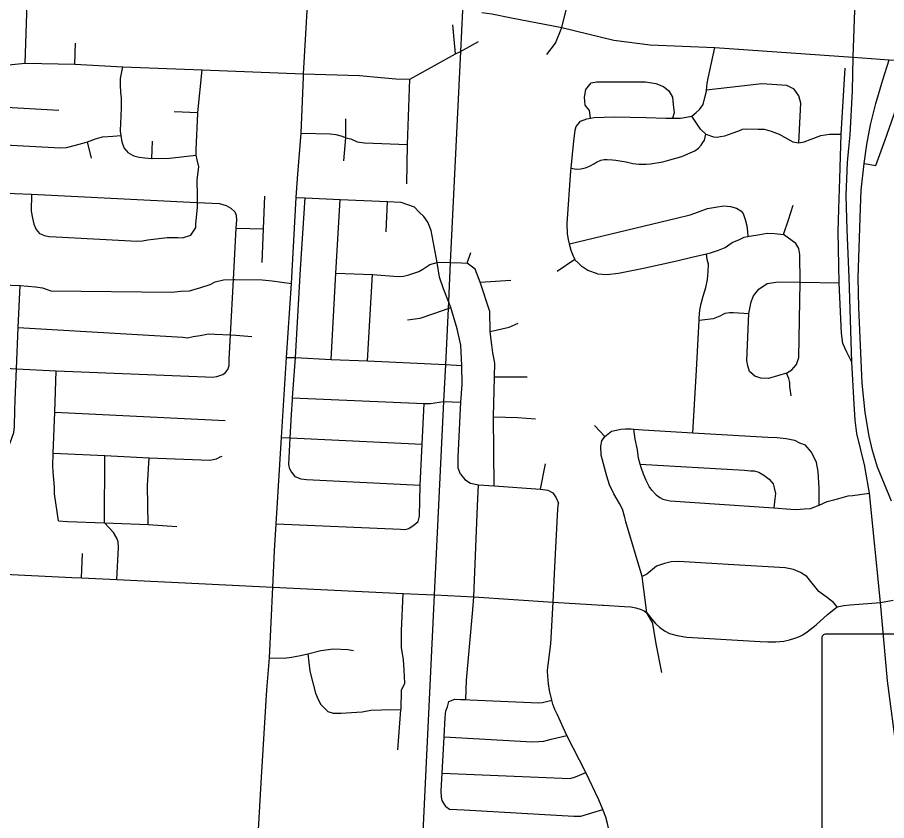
# Model space of a CAD drawing. Extents: x 1755200 to 1902939, y 644115 to 788070.
# Drawn here: x 1812277 to 1819343, y 741622 to 748147 of the extents above; entities that cross this region are included whole.
import ezdxf

# ---------------------------------------------------------------- set-up
doc = ezdxf.new("R2010")
doc.units = 0
for name, color, linetype in [('GM_X_City_Street', 7, 'Continuous'), ('GM_X_Interchange_Ramps', 7, 'Continuous'), ('GM_X_State_Route', 7, 'Continuous'), ('GM_X_State_Shield', 7, 'Continuous'), ('GM_X_Township', 7, 'Continuous')]:
    doc.layers.add(name, color=color, linetype=linetype)

msp = doc.modelspace()

# ---------------------------------------------------------------- linework, layer by layer
at = {"layer": 'GM_X_City_Street'}
for points in [[(1812339.1, 747775.5), (1812358.6, 748343.5), (1812374.3, 749111.5), (1812350.7, 749274.1), (1812360.7, 749306.2), (1812370.8, 749360.3), (1812398.8, 749406.3), (1812412.8, 749448.4), (1812420.8, 749476.5), (1812428.9, 749576.6), (1812433.3, 749744.9)], [(1819071.1, 747825.4), (1819084.9, 748205.8), (1819082.9, 748403.8), (1819081.3, 748728.9), (1819077.7, 748838.3), (1819064.9, 748952.2), (1819063.1, 748974.1), (1819041.6, 749156.9), (1819004, 749399.3), (1819003.7, 749401.2)], [(1814602.6, 747665.2), (1814603.7, 747690.1), (1814634.4, 748246), (1814647.3, 748569.2)], [(1816701.3, 748065.8), (1816814.1, 748519.5)], [(1810225, 748379.3), (1810736.7, 748112.4), (1811054, 747947.8), (1811230.8, 747796.2), (1811269.9, 747786.4), (1811342.7, 747776.1), (1811738.1, 747756.8), (1812015.9, 747743.4), (1812339.1, 747775.5), (1812745, 747768.6), (1813133.8, 747744.7), (1813778.4, 747720.8), (1814603.7, 747690.1), (1815057.3, 747676.5), (1815234.6, 747659.4), (1815353.9, 747649.2), (1815466.5, 747645.8), (1815545, 747690.1), (1815839, 747851), (1815879.3, 747871.6), (1816026.2, 747951.7)], [(1816051.3, 748186.7), (1816132.3, 748176.7), (1816293.2, 748144.5), (1816701.3, 748065.8), (1817126.5, 747961), (1817420.9, 747923.7), (1817947, 747902.2), (1819071.1, 747825.4)], [(1815839, 747851), (1815816.2, 748087.2)], [(1816579.9, 747846.3), (1816652.2, 747938.3), (1816701.3, 748065.8)], [(1812745, 747768.6), (1812750.5, 747938.9)], [(1817873, 747198.6), (1817830.6, 747240.1), (1817808.3, 747271.9), (1817759.6, 747345.5), (1817793.2, 747373.9), (1817822.8, 747400.3), (1817850.3, 747440.7), (1817865.7, 747497), (1817879.1, 747549.2), (1817879.7, 747556.1), (1817884.4, 747609.4), (1817891.9, 747653.5), (1817947, 747902.2)], [(1819036.3, 747085), (1819046.4, 747193.8), (1819064.6, 747550.7), (1819071.1, 747825.4)], [(1819071.1, 747825.4), (1819362.1, 747802.6), (1819520, 747796.9)], [(1813183.9, 747043.7), (1813146, 747087.7), (1813130.1, 747133.8), (1813119.6, 747187.1), (1813114.2, 747224), (1813118.2, 747290.1), (1813120.3, 747344.2), (1813122.3, 747414.3), (1813124.4, 747490.5), (1813118.4, 747540.6), (1813116.5, 747596.6), (1813116.5, 747650.7), (1813133.8, 747744.7)], [(1813739.1, 746828.9), (1813753.2, 746933.1), (1813737.3, 746991.2), (1813731.3, 747027.3), (1813729.3, 747073.3), (1813743.5, 747367.8), (1813744.1, 747375.5), (1813778.4, 747720.8)], [(1818953.7, 746132), (1818947.4, 746406.2), (1818955.1, 746592.7), (1818962.7, 746836.2), (1818974.1, 747197.6), (1819004.5, 747736)], [(1814558, 746873.4), (1814583.2, 747207.6), (1814602.6, 747665.2)], [(1815445.2, 746954.5), (1815447.7, 747115.5), (1815466.5, 747645.8)], [(1816934.9, 747328.5), (1816928.6, 747390.1), (1816891.9, 747433.1), (1816885.8, 747500.4), (1816898, 747561.7), (1816940.9, 747616.9)], [(1816940.9, 747616.9), (1816983.8, 747623), (1817382.1, 747623), (1817467.9, 747610.7), (1817529.1, 747586.2), (1817572, 747549.5), (1817602.7, 747500.4), (1817608.8, 747439.2), (1817614.9, 747371.7), (1817602.6, 747328.9)], [(1818627.8, 747129.1), (1818645, 747450.6), (1818629.7, 747509.6), (1818589.8, 747564.8), (1818530.8, 747595.2), (1818327.3, 747608.5), (1817879.7, 747556.1)], [(1811993.5, 747429.5), (1812614.9, 747392.6)], [(1813551.8, 747382), (1813744.1, 747375.5)], [(1814946.4, 747170.1), (1814945.7, 747324.5)], [(1816853.7, 747304.7), (1816907, 747323.5), (1816934.9, 747328.5), (1816966.6, 747334.3), (1817129.2, 747339.7), (1817389.4, 747334.3), (1817546.7, 747328.9), (1817602.6, 747328.9), (1817665.9, 747328.9), (1817759.6, 747345.5)], [(1816991.2, 746064.4), (1816915, 746091.6), (1816864.8, 746123), (1816838.5, 746150.7), (1816812.3, 746174.5), (1816809.1, 746181.9), (1816795.9, 746212.3), (1816779.5, 746254.2), (1816767.1, 746294.1), (1816764.5, 746306.4), (1816756.5, 746344.1), (1816748.1, 746388), (1816745.2, 746474.1), (1816776.4, 746901.2), (1816778.5, 746923.2), (1816799.6, 747143.8), (1816806.9, 747208), (1816810.7, 747230.1), (1816820.3, 747260.3), (1816836.1, 747280.5), (1816853.7, 747304.7)], [(1811971.6, 747122.6), (1812628.6, 747088.1), (1812676.6, 747090), (1812750.5, 747110), (1812838.4, 747134), (1812846.7, 747137.2), (1812912.4, 747162), (1812968.3, 747178), (1813054.2, 747182), (1813119.6, 747187.1)], [(1814583.2, 747207.6), (1814818.5, 747200.7), (1814864.6, 747195.6), (1814915.7, 747182), (1814946.4, 747170.1), (1814988.8, 747159.5), (1815040.2, 747135.9), (1815099.9, 747127.4), (1815447.7, 747115.5)], [(1816778.5, 746923.2), (1816818.2, 746913.7), (1816858, 746918.2), (1816893.9, 746924.6), (1816927.6, 746939), (1816967.3, 746959.5), (1816983.2, 746971.7), (1817018.9, 746986.2), (1817046.8, 746992.5), (1817070.8, 746992.8), (1817114.7, 746991.3), (1817140.7, 746987.6), (1817226.7, 746972.6), (1817280.7, 746959.2), (1817328.7, 746955.8), (1817388.6, 746954.5), (1817422.5, 746956.9), (1817524.1, 746974.1), (1817579.8, 746990.8), (1817677.3, 747018), (1817744.9, 747046.8), (1817782.6, 747063.3), (1817814.3, 747085.7), (1817836, 747108), (1817847.7, 747132.2), (1817863.5, 747150.4), (1817873, 747198.6)], [(1817873, 747198.6), (1817935.1, 747177.3), (1817965.1, 747173.6), (1817991, 747180), (1818028.8, 747186.4), (1818086.5, 747207.1), (1818142.1, 747225.8), (1818172, 747238.2), (1818201.8, 747242.6), (1818298.7, 747239.5), (1818346.3, 747239.5), (1818405.3, 747222.4), (1818468, 747197.6), (1818580.3, 747136.8), (1818627.8, 747129.1), (1818671.6, 747136.8), (1818730.6, 747157.7), (1818808.6, 747188.1), (1818877, 747197.6), (1818974.1, 747197.6)], [(1812878.3, 747003.8), (1812846.7, 747137.2)], [(1813369.5, 747001.9), (1813375.8, 747141.7)], [(1814931.4, 746981.2), (1814946.4, 747170.1)], [(1813183.9, 747043.7), (1813223.9, 747023.6), (1813265.8, 747011.5), (1813313.8, 747007.5), (1813369.5, 747001.9), (1813373.7, 747001.5), (1813513.5, 747003.4), (1813731.3, 747027.3)], [(1819164.7, 744500.9), (1819101.5, 744766.4), (1819088.2, 744874.9), (1819078.7, 745008), (1819059.6, 745347), (1819038.8, 746033.4), (1819022.3, 746422.2), (1819014, 746701.1), (1819025.4, 746967.4), (1819036.3, 747085)], [(1815442.6, 746794.9), (1815445.2, 746954.5)], [(1813685.9, 746379.3), (1813720.4, 746427.3), (1813728.5, 746441.3), (1813728.8, 746467.3), (1813740, 746605.8), (1813740.3, 746643.7), (1813740.8, 746696.1), (1813739.1, 746828.9)], [(1814368.3, 743812.4), (1814379.9, 744032.9), (1814424.9, 744733.3), (1814464.5, 745385.1), (1814504.1, 745986.4), (1814542.3, 746684.1), (1814552.5, 746801.7), (1814558, 746873.4)], [(1812053.9, 746696.8), (1812094.1, 746716.6), (1812154.2, 746722.1), (1812252.4, 746717.4), (1812392.7, 746710.4), (1813736.3, 746644), (1813740.3, 746643.7), (1813920.6, 746634.5), (1813974.5, 746618.1), (1814012.4, 746597.7)], [(1812392.7, 746710.4), (1812389.4, 746573.8), (1812398.9, 746517.5), (1812410.5, 746467.2), (1812430.1, 746425), (1812457.9, 746390.6), (1812497.8, 746374.2), (1812531.8, 746366), (1812591.9, 746365.5), (1813250.7, 746328.4), (1813292.8, 746332.1), (1813337, 746339.8), (1813495.4, 746358.7), (1813581.5, 746358.1), (1813619.6, 746355.8), (1813685.9, 746379.3)], [(1814267, 746156.2), (1814277.4, 746429.1), (1814289.7, 746696)], [(1814542.3, 746684.1), (1814617.3, 746680.7), (1814902.1, 746668.7), (1815285.6, 746652.8), (1815393.4, 746647.4), (1815501.1, 746607)], [(1814513.5, 745039.3), (1814514.6, 745057.2), (1814536.5, 745385.1), (1814577.9, 746102.6), (1814617.3, 746680.7)], [(1814828.2, 745368.9), (1814866.3, 746068.5), (1814902.1, 746668.7)], [(1815275.5, 746406.1), (1815285.6, 746652.8)], [(1816764.5, 746306.4), (1817634.9, 746516.7), (1817744.5, 746542), (1817814, 746568.9), (1817887.6, 746593.8), (1817951.4, 746604.6), (1818019.1, 746615.4), (1818073.1, 746612.1), (1818123.1, 746596.6), (1818157.3, 746575), (1818175.5, 746553.2), (1818194, 746505.3), (1818206.6, 746453.4), (1818211.1, 746405.4), (1818215.5, 746367.2)], [(1818544.7, 746503), (1818583.8, 746622.3)], [(1813946.5, 745247.2), (1813968.6, 745263.1), (1813988.9, 745287), (1813999.2, 745319), (1813999.6, 745367.2), (1814010.2, 745567.8), (1814034, 746017.6), (1814056, 746434.9), (1814059.6, 746503), (1814058, 746537.2), (1814048.2, 746565.3), (1814012.4, 746597.7)], [(1815879.7, 744436.5), (1815861.2, 744485.6), (1815861.2, 744573.7), (1815881.6, 745022.4), (1815893.1, 745166.1), (1815889.3, 745319.4), (1815881.6, 745484.2), (1815851, 745616.4), (1815822.2, 745717.9), (1815799.2, 745790.7), (1815780.7, 745837.9), (1815739.8, 745942.1), (1815708.5, 746037.2), (1815688.3, 746157.1), (1815641.2, 746415.7), (1815614.2, 746483.1), (1815580.6, 746530.2), (1815544.2, 746563.9), (1815501.1, 746607)], [(1818505.7, 746383.6), (1818544.7, 746503)], [(1814056, 746434.9), (1814277.4, 746429.1)], [(1816991.2, 746064.4), (1817067.1, 746057.3), (1817162.8, 746068.4), (1817366, 746108.9), (1817636.8, 746170.2), (1817760.2, 746199.7), (1817878, 746227.6), (1817911.5, 746235.5), (1817977.2, 746256.4), (1818030.8, 746279), (1818088.3, 746319.8), (1818147.9, 746342.5), (1818183.6, 746360.9), (1818215.5, 746367.2), (1818227.4, 746369.5), (1818313.1, 746382.5), (1818371.9, 746394.8), (1818432.1, 746390.3), (1818505.7, 746383.6)], [(1818528, 745257.5), (1818572.6, 745284.2), (1818610.5, 745326.6), (1818628.4, 745384.6), (1818639.5, 745995.6), (1818637.3, 746220.9), (1818628.4, 746269.9), (1818603.8, 746310.1), (1818505.7, 746383.6)], [(1815932.2, 746151.7), (1815963.3, 746236.5)], [(1817767.7, 744772.9), (1817796.3, 745280.7), (1817818.5, 745687.8), (1817819.6, 745707.7), (1817824.9, 745767.8), (1817834.3, 745822), (1817851.5, 745882.3), (1817872.7, 745952.6), (1817886, 746016.9), (1817893.2, 746083.1), (1817894.6, 746143.2), (1817884.2, 746181.2), (1817878, 746227.6)], [(1814866.3, 746068.5), (1815164.7, 746058.3), (1815371, 746042.9), (1815415.4, 746044.6), (1815459.7, 746054.9), (1815500.6, 746068.5), (1815541.5, 746083.8), (1815572.2, 746102.6), (1815630.2, 746138.4), (1815688.3, 746157.1), (1815742.2, 746158.4), (1815796.2, 746156.8), (1815886.4, 746153.1), (1815932.2, 746151.7)], [(1816152.1, 744340.2), (1816147.5, 744900.8), (1816147.6, 744904.7), (1816156.1, 745221.2), (1816156.2, 745227.4), (1816156.8, 745337.5), (1816141.9, 745423.4), (1816133.2, 745487.4), (1816126.6, 745549.4), (1816119.6, 745596.6), (1816118.1, 745758.4), (1816039.9, 745995.5), (1815998.2, 746101.9), (1815932.2, 746151.7)], [(1816663.6, 746086.6), (1816809.1, 746181.9)], [(1819059.6, 745347), (1819019.7, 745428.4), (1818987.4, 745496.9), (1818976, 745582.5), (1818957, 745989.6), (1818953.7, 746132)], [(1815123.5, 745358.1), (1815164.7, 746058.3)], [(1811689.4, 746029), (1811707.3, 746016.8), (1811737.3, 746012.6), (1811991.5, 745980.6), (1812299.2, 745969.6), (1812424.1, 745959.3), (1812482.1, 745950.8), (1812518, 745936.5), (1812550, 745926.2), (1813533.8, 745916.3), (1813604.9, 745923.1), (1813676, 745926.5), (1813767.5, 745953.6), (1813845.4, 745977.3), (1813886, 745999.3), (1813952, 746014.6), (1814032.1, 746017.6)], [(1814032.1, 746017.6), (1814034, 746017.6), (1814043.5, 746018), (1814267, 746016.3), (1814347.4, 746006.2)], [(1814347.4, 746006.2), (1814504.1, 745986.4)], [(1816039.9, 745995.5), (1816289.1, 746012)], [(1818528, 745257.5), (1818383, 745212.9), (1818320.6, 745215.1), (1818271.5, 745232.9), (1818229.2, 745270.9), (1818213.6, 745315.4), (1818206.9, 745360.1), (1818222.5, 745741.4), (1818240.3, 745835.1), (1818260.4, 745886.3), (1818302.8, 745939.9), (1818371.9, 745984.5)], [(1818371.9, 745984.5), (1818461.1, 746000.1), (1818637.1, 745995.7)], [(1818637.1, 745995.7), (1818639.5, 745995.6), (1818957, 745989.6)], [(1812134.5, 744448.7), (1812141.1, 744481.2), (1812147.9, 744529.2), (1812164.9, 744585), (1812179.9, 744616.4), (1812187.7, 744632.7), (1812212.5, 744676.3), (1812231.3, 744728.1), (1812248.2, 744775.9), (1812253, 744823.9), (1812256.6, 744956.9), (1812258.8, 745038.3), (1812269.9, 745292.6), (1812284.4, 745627.5), (1812299.2, 745969.6)], [(1815669.8, 745744.6), (1815778.1, 745783.2), (1815799.2, 745790.7)], [(1815448.6, 745691.1), (1815552.1, 745702.6), (1815669.8, 745744.6)], [(1817818.5, 745687.8), (1817934.8, 745701.3), (1817990.6, 745723.5), (1818030.7, 745743.6), (1818064.1, 745750.3), (1818097.6, 745750.3), (1818222.5, 745741.4)], [(1812284.4, 745627.5), (1813622.5, 745548.7), (1813660.6, 745544.4), (1813706.7, 745556.1), (1813762.9, 745563.7), (1813803, 745571.4), (1813831.1, 745575.2), (1813881.2, 745572.9), (1814010.2, 745567.8)], [(1816119.6, 745596.6), (1816275.4, 745629.3), (1816346.9, 745662.2)], [(1814010.2, 745567.8), (1814053.5, 745564.5), (1814053.5, 745564.5)], [(1814053.5, 745564.5), (1814183.5, 745554.5)], [(1814464.5, 745385.1), (1814536.5, 745385.1), (1814828.2, 745368.9), (1815123.5, 745358.1), (1815755.9, 745326.8), (1815889.3, 745319.4)], [(1812184.1, 745297.3), (1812269.9, 745292.6), (1812592.7, 745274.8), (1813806.1, 745228.2), (1813862.1, 745225.7), (1813898.2, 745229.5), (1813946.5, 745247.2)], [(1812610.4, 744058), (1812579.1, 744276.8), (1812580, 744330.9), (1812568.2, 744455.4), (1812565.1, 744503.6), (1812568.8, 744607.4), (1812580.7, 744940.7), (1812592.7, 745274.8)], [(1816156.2, 745227.4), (1816419.6, 745226.4)], [(1818568, 745073.7), (1818557.1, 745149.7), (1818556.8, 745181.7), (1818546.5, 745213.6), (1818528, 745257.5)], [(1814491.5, 744475.8), (1814482.5, 744515.4), (1814494.9, 744731.3), (1814506.4, 744922.2), (1814513.5, 745039.3)], [(1814514.6, 745057.2), (1815582.8, 745010.9), (1815634.5, 745010.9), (1815741.5, 745028), (1815881.6, 745022.4)], [(1815503.4, 744023.9), (1815534, 744052.7), (1815544.8, 744096), (1815550.2, 744346.2), (1815566.4, 744681.1), (1815582.8, 745010.9)], [(1812580.7, 744940.7), (1813965.2, 744871.6)], [(1816147.5, 744900.8), (1816343.3, 744897), (1816489.2, 744886.7)], [(1817051.7, 744743.1), (1816968.9, 744832.3)], [(1817051.7, 744743.1), (1817105.1, 744785.8), (1817147, 744794.3), (1817182.8, 744800.8), (1817220.7, 744805.2), (1817266.6, 744803.8), (1817286.8, 744802.3), (1817362.5, 744796.9), (1817767.7, 744772.9), (1818377.2, 744736.8), (1818453.1, 744733.7), (1818527, 744726.6), (1818593.1, 744713.3), (1818635.2, 744691.8), (1818681.3, 744674.3)], [(1817468.2, 744267.3), (1817433.8, 744307), (1817411.5, 744336.8), (1817389, 744384.6), (1817366.5, 744436.4), (1817347.9, 744490.2), (1817340.2, 744518.4), (1817327.1, 744566.1), (1817316.4, 744634.1), (1817299.5, 744720), (1817286.8, 744802.3)], [(1814424.9, 744733.3), (1814494.9, 744731.3), (1815566.4, 744681.1)], [(1817219.4, 744062.9), (1817214.7, 744084.1), (1817196, 744152), (1817171.5, 744197.7), (1817124.7, 744275.3), (1817090, 744349), (1817067.3, 744418.8), (1817021.5, 744590.5), (1817018.7, 744662.6), (1817028.2, 744706.8), (1817051.7, 744743.1)], [(1818793, 744184.3), (1818793, 744323.1), (1818785.6, 744457.2), (1818772.7, 744531.2), (1818731.9, 744614.8), (1818681.3, 744674.3)], [(1812568.8, 744607.4), (1812987.1, 744586.9), (1813347.5, 744569.2), (1813842.2, 744549.4), (1813894.4, 744561), (1813924.6, 744576.9), (1813940.7, 744582.8)], [(1813086.1, 743580.3), (1813100.1, 743841.5), (1813095.8, 743885.2), (1813086.2, 743917.2), (1813057.4, 743962), (1812984.9, 744042), (1812987.1, 744586.9)], [(1813341.2, 744027.1), (1813335.5, 744344.4), (1813347.5, 744569.2)], [(1816529, 744315.6), (1816571.1, 744519.1)], [(1817340.2, 744518.4), (1818188.6, 744468.2), (1818236.5, 744464.7), (1818266.5, 744463.1), (1818304.5, 744451.5), (1818344.7, 744428), (1818387, 744394.4), (1818419.4, 744356.7), (1818429.7, 744324.8), (1818438.2, 744278.9), (1818434.7, 744236.8), (1818425, 744161.5)], [(1820011.8, 739903.3), (1819933.1, 740040.5), (1819879.5, 740151), (1819821, 740289.9), (1819788.6, 740392.2), (1819760.8, 740486.5), (1819728.6, 740619.4), (1819714.1, 740700), (1819708.2, 740715.9), (1819706.3, 740730.7), (1819612.9, 741156.7), (1819543.4, 741509.2), (1819461, 741950), (1819427.2, 742160.5), (1819349.1, 742757.4), (1819292.7, 743394.5), (1819202.4, 744281.3), (1819169.4, 744481.1), (1819164.7, 744500.9)], [(1814491.5, 744475.8), (1814504.1, 744452.4), (1814532.9, 744418.2), (1814579.7, 744398.4), (1814626.6, 744393), (1815550.2, 744346.2)], [(1815879.7, 744436.5), (1815914.5, 744393.5), (1815959.6, 744362.7), (1816025.1, 744348.4), (1816152.1, 744340.2), (1816529, 744315.6), (1816588.4, 744305.4), (1816629.4, 744284.9), (1816656, 744243.9), (1816674.5, 744200.9)], [(1816018, 744178.2), (1816025.1, 744348.4)], [(1817468.2, 744267.3), (1817498.4, 744245.7), (1817522.5, 744231.9), (1817558.5, 744226.4), (1817582.5, 744218.6), (1818425, 744161.5), (1818563.4, 744152.2), (1818607.3, 744148.7), (1818641.2, 744153.1), (1818671.1, 744153.4), (1818723, 744158.1), (1818793, 744184.3), (1818860.1, 744213.8), (1818913.8, 744228.4), (1818953.6, 744238.9), (1819031.3, 744259.9), (1819065.2, 744262.3), (1819202.4, 744281.3)], [(1815980.3, 743335.9), (1815987.1, 743440.5), (1816018, 744178.2)], [(1816586.7, 742831.1), (1816586.1, 742837.6), (1816585.7, 742842.8), (1816613, 743058.6), (1816631.2, 743397.1), (1816646.9, 743684.4), (1816670.3, 744151.7), (1816674.5, 744200.9)], [(1812610.4, 744058), (1812685.1, 744051.6), (1812984.9, 744042), (1813341.2, 744027.1), (1813572.7, 744012.2)], [(1814379.9, 744032.9), (1815389.9, 743989.7), (1815426, 743987.9), (1815458.3, 743995.1), (1815503.4, 744023.9)], [(1817443.3, 743221.7), (1817442.9, 743224.4), (1817392.5, 743308.6), (1817355.2, 743604.5), (1817222.2, 744050.3), (1817219.4, 744062.9)], [(1812798.8, 743594.1), (1812807.4, 743791.2)], [(1815421.1, 739022.4), (1815406.2, 739045.4), (1815205.8, 739330.2), (1814666, 740142.8), (1814516.2, 740368.1), (1814305.9, 740687.6), (1814274.1, 740736.2), (1814242.4, 740812.6), (1814227.5, 740857.2), (1814215.6, 740916.8), (1814209.6, 740964.4), (1814234.4, 741501.2), (1814262.2, 741975.5), (1814305.9, 742682.9), (1814325.7, 742944.9), (1814352.9, 743518), (1814368.3, 743812.4)], [(1818939.4, 743358), (1818909.8, 743392.8), (1818862.1, 743432.7), (1818790.4, 743483.9), (1818695.2, 743604.9), (1818643, 743636.3), (1818584.8, 743661.7), (1818518.7, 743674.9), (1818055.4, 743701.5), (1817653.8, 743726.8), (1817590, 743724), (1817536.3, 743709.3), (1817471.5, 743688.8), (1817394.2, 743623.6), (1817355.2, 743604.5)], [(1812118.2, 743626.3), (1812720.7, 743596.7), (1812798.8, 743594.1), (1813086.1, 743580.3), (1813806.6, 743545.5), (1814352.9, 743518)], [(1814352.9, 743518), (1815412.5, 743467.4), (1815664.2, 743456.1), (1815670.6, 743455.8)], [(1815369.2, 742197.6), (1815395, 742522.2), (1815395.5, 742528.3), (1815399.7, 742682.6), (1815425.9, 742737.2), (1815421.6, 742846.1), (1815415.2, 742927.1), (1815400.3, 743027.4), (1815399.2, 743162.9), (1815412.5, 743467.4)], [(1815670.6, 743455.8), (1815987.1, 743440.5), (1816631.2, 743397.1), (1817033.1, 743372.8), (1817040.1, 743372.4)], [(1817040.1, 743372.4), (1817212.8, 743362.4), (1817263.2, 743358), (1817304, 743351.1), (1817346.5, 743338.1), (1817371.7, 743325.1), (1817392.5, 743308.6), (1817434.2, 743257.3), (1817464.5, 743223.5), (1817495.8, 743193.1), (1817536.6, 743163.6), (1817578.3, 743141.9), (1817639.9, 743124.5), (1817719.8, 743113.2), (1818314.4, 743075.9), (1818376, 743074.2), (1818442.9, 743074.2), (1818506.2, 743079.4), (1818552.2, 743089.8), (1818596.5, 743102.8), (1818635.6, 743117.6), (1818662.5, 743131.5), (1818696.3, 743154.1), (1818770.1, 743211.3), (1818863, 743295.5), (1818927.8, 743348.6)], [(1818927.8, 743348.6), (1818939.4, 743358), (1818994.1, 743369.3), (1819045.3, 743373.6), (1819292.7, 743394.5), (1819395.8, 743411.6)], [(1815928.8, 742761.5), (1815928.8, 742761.6), (1815980.2, 743334.6), (1815980.3, 743335.9)], [(1817515.8, 742825.1), (1817469.8, 743056.8), (1817443.3, 743221.7)], [(1814325.7, 742944.9), (1814446.8, 742940.9), (1814506.3, 742950.8), (1814577.7, 742962.7), (1814637.2, 742976.6), (1814744.4, 743002.4), (1814847.6, 743016.3), (1814962.7, 743012.3), (1815010.3, 743004.4)], [(1814637.2, 742976.6), (1814655.5, 742836), (1814678.5, 742740.2), (1814699.4, 742656.3), (1814721.9, 742604.5), (1814744.3, 742564.7), (1814772.6, 742535), (1814800.8, 742509.3), (1814842.9, 742495.8), (1814908.8, 742494.5), (1814992.6, 742499.6), (1815080.3, 742506.6), (1815150, 742519.4), (1815235.9, 742520.4), (1815297.7, 742523.2), (1815395, 742522.2)], [(1817091.5, 741513), (1817074.6, 741598.9), (1817060, 741650.7), (1817036.4, 741713.1), (1817004.6, 741790.3), (1816898.2, 742011.3), (1816742.5, 742313.5), (1816665.5, 742487.3), (1816645.1, 742525.1), (1816628.7, 742567), (1816622.2, 742598.9), (1816603.5, 742678.8), (1816594.9, 742732.8), (1816586.7, 742831.1)], [(1815921.6, 742604.4), (1815928.8, 742761.5)], [(1815759.6, 741737.5), (1815731.1, 741785.3), (1815724.8, 741813.2), (1815722.3, 741863.2), (1815730.2, 742006.3), (1815746.7, 742302.2), (1815755.6, 742460.5), (1815760.9, 742514.6), (1815772.5, 742546.8), (1815784, 742589)], [(1815784, 742589), (1815831.8, 742607.6), (1815877.7, 742606.1), (1815921.6, 742604.4), (1815953.6, 742603), (1816514.8, 742577.6), (1816546.7, 742580), (1816622.2, 742598.9)], [(1815746.7, 742302.2), (1816462.4, 742262.6), (1816516.2, 742265.2), (1816556.2, 742265.7), (1816615.9, 742282.4), (1816742.5, 742313.5)], [(1815730.2, 742006.3), (1816705.2, 741967), (1816771.1, 741963.8), (1816812.9, 741976.3), (1816898.2, 742011.3)], [(1815759.6, 741737.5), (1815789.7, 741715.1), (1815907.7, 741710.4), (1816799.3, 741656.9), (1816857.4, 741656.6), (1817036.4, 741713.1)]]:
    msp.add_lwpolyline(points, dxfattribs=at)
at = {"layer": 'GM_X_Interchange_Ramps'}
msp.add_lwpolyline([(1819160.5, 746959.8), (1819253.7, 746944.6), (1819329.8, 747153.9), (1819400.2, 747353.6), (1819444, 747477.3), (1819459.2, 747547.7), (1819506.7, 747741.7), (1819520, 747796.9)], dxfattribs=at)
at = {"layer": 'GM_X_State_Route'}
msp.add_lwpolyline([(1819382.9, 744217.9), (1819268.4, 744493.4), (1819228.2, 744629.6), (1819200.4, 744744.1), (1819169.4, 744936.1), (1819144.7, 745174.4), (1819116.8, 745790.4), (1819111, 746033.4), (1819130.1, 746598.4), (1819135.8, 746744.9), (1819160.5, 746959.8), (1819181.4, 747113.9), (1819211.9, 747275.6), (1819253.7, 747446.8), (1819312.7, 747640.9), (1819362.1, 747802.6)], dxfattribs=at)
at = {"layer": 'GM_X_State_Shield'}
for p, q in [((1818815.5, 743101.3), (1818815.5, 740988.1)), ((1819869, 743137.7), (1818849.8, 743137.7))]:
    msp.add_line(p, q, dxfattribs=at)
msp.add_ellipse((1818855.4, 743105.8), major_axis=(40.3, 0), ratio=0.8, start_param=1.712693, end_param=3.28349, dxfattribs=at)
at = {"layer": 'GM_X_Township'}
msp.add_lwpolyline([(1815895.5, 748206), (1815879.3, 747871.6), (1815796.2, 746156.8), (1815780.7, 745837.9), (1815778.1, 745783.2), (1815756, 745326.8), (1815741.5, 745028), (1815664.2, 743456.1), (1815544.4, 740961.4), (1815477.3, 739371), (1815458.8, 738964.1), (1815368.5, 737553.6), (1815346, 737173.4), (1815329.5, 736854), (1815259.6, 735850.6), (1815141.8, 733988.9), (1815095.2, 733995.2), (1815095.1, 733955.6), (1815031.4, 732873.1), (1815020.9, 732518), (1815008.3, 732242), (1814953.8, 731433.9), (1814937.1, 731076.2), (1814921.5, 730747.2)], dxfattribs=at)

doc.saveas('drawing.dxf')
